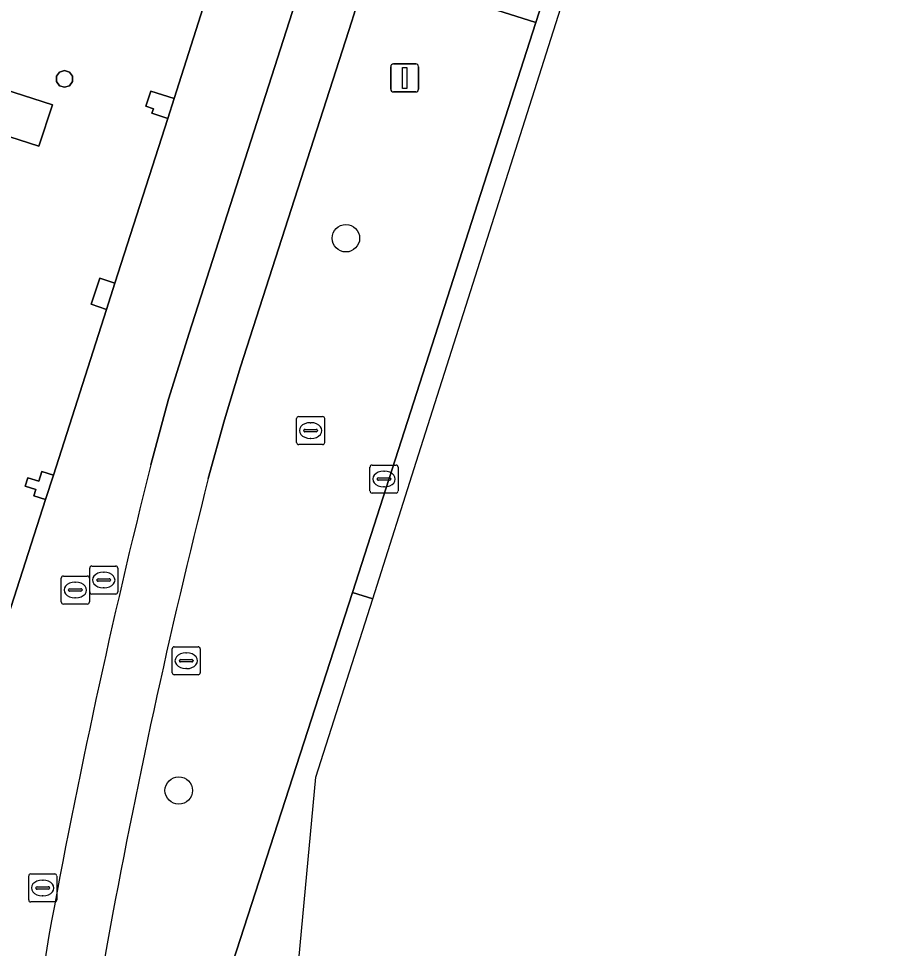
# Model space of a CAD drawing. Extents: x 160675 to 161153, y 383241 to 383714.
# Drawn here: x 161077.71 to 161108.53, y 383324.6 to 383357.75 of the extents above; entities that cross this region are included whole.
import ezdxf

# ---------------------------------------------------------------- set-up
doc = ezdxf.new("R2010")
doc.units = 0
for name, color, linetype in [('IMGEO_Berm_groen', 7, 'Continuous'), ('IMGEO_Boom', 7, 'Continuous'), ('IMGEO_Brandkraan', 7, 'Continuous'), ('IMGEO_Fietspad_gesloten', 7, 'Continuous'), ('IMGEO_Kolk', 7, 'Continuous'), ('IMGEO_Lichtmast', 7, 'Continuous'), ('IMGEO_Pand', 7, 'Continuous'), ('IMGEO_Rijbaan_lokaal_gesloten', 7, 'Continuous'), ('IMGEO_Rijbaan_lokaal_open', 7, 'Continuous'), ('IMGEO_Rioolput', 7, 'Continuous'), ('IMGEO_Voetpad_open', 7, 'Continuous')]:
    doc.layers.add(name, color=color, linetype=linetype)

msp = doc.modelspace()

# ---------------------------------------------------------------- linework, layer by layer
at = {"layer": 'IMGEO_Berm_groen'}
msp.add_lwpolyline([(161103.103, 383379.257), (161097.142, 383381.223), (161096.168, 383378.107), (161098.896, 383377.19), (161095.543, 383366.745), (161092.79, 383367.643), (161090.169, 383359.505), (161096.146, 383357.606)], close=True, dxfattribs=at)
for points in [[(161096.146, 383357.606), (161090.169, 383359.505), (161089.636, 383357.844), (161089.577, 383357.659), (161085.62, 383345.335), (161085.045, 383343.449), (161084.465, 383341.347)], [(161082.189, 383314.05), (161083.295, 383317.77), (161085.211, 383323.707), (161089.61, 383337.285), (161096.146, 383357.606)]]:
    msp.add_lwpolyline(points, dxfattribs=at)
for centre, radius, start, end in [((161330.814, 383279.126), 254.086, 165.82512, 169.65393), ((161292.407, 383288.685), 214.601, 170.32297, 176.14495)]:
    msp.add_arc(centre, radius, start, end, dxfattribs=at)
at = {"layer": 'IMGEO_Boom'}
for centre in [(161089.372, 383349.917), (161083.412, 383330.229)]:
    msp.add_circle(centre, 0.489, dxfattribs=at)
at = {"layer": 'IMGEO_Brandkraan'}
for p, q in [((161079.226, 383336.949), (161079.226, 383337.801)), ((161079.301, 383337.875), (161080.153, 383337.875)), ((161080.227, 383337.801), (161080.227, 383336.949)), ((161079.485, 383337.369), (161079.485, 383337.381)), ((161079.528, 383337.418), (161079.926, 383337.418)), ((161079.714, 383337.655), (161079.739, 383337.655)), ((161079.969, 383337.381), (161079.969, 383337.369)), ((161079.923, 383337.332), (161079.525, 383337.332)), ((161079.737, 383337.095), (161079.712, 383337.095)), ((161080.153, 383336.875), (161079.301, 383336.875))]:
    msp.add_line(p, q, dxfattribs=at)
for points in [[(161079.226, 383336.949), (161079.226, 383337.801)], [(161079.301, 383337.875), (161080.153, 383337.875)], [(161080.227, 383337.801), (161080.227, 383336.949)], [(161080.153, 383336.875), (161079.301, 383336.875)]]:
    msp.add_lwpolyline(points, dxfattribs=at)
for centre, radius, start, end in [((161079.303, 383337.799), 0.0765, 91.552, 178.448), ((161079.303, 383337.799), 0.0765, 91.552, 178.448), ((161080.151, 383337.799), 0.0765, 1.552, 88.448), ((161080.151, 383337.799), 0.0765, 1.552, 88.448), ((161079.525, 383337.378), 0.0403, 85.8775, 175.7526), ((161079.522, 383337.368), 0.0366, 178.938, 274.7102), ((161079.926, 383337.375), 0.043, 264.8664, 352.4533), ((161079.93, 383337.38), 0.0386, 1.7309, 96.639), ((161079.303, 383336.951), 0.0765, 181.552, 268.448), ((161079.303, 383336.951), 0.0765, 181.552, 268.448), ((161080.151, 383336.951), 0.0765, 271.552, 358.448), ((161080.151, 383336.951), 0.0765, 271.552, 358.448)]:
    msp.add_arc(centre, radius, start, end, dxfattribs=at)
for centre, major_axis, ratio, start_param, end_param in [((161079.713, 383337.375), (-0.387, 0.002), 0.722429, 4.712389, 7.853982), ((161079.738, 383337.375), (-0.39, 0.002), 0.717154, 1.570796, 4.712389)]:
    msp.add_ellipse(centre, major_axis=major_axis, ratio=ratio, start_param=start_param, end_param=end_param, dxfattribs=at)
at = {"layer": 'IMGEO_Fietspad_gesloten'}
for points in [[(161136.323, 383508.668), (161135.437, 383505.693), (161134.331, 383502.407), (161133.4, 383500), (161132.165, 383496.809), (161130.173, 383491.135), (161127.208, 383481.818), (161122.498, 383467.015), (161120.382, 383460.363), (161120.37, 383460.302), (161118.601, 383455.071), (161118.548, 383454.992), (161111.242, 383432.14), (161095.589, 383383.263), (161087.624, 383358.486), (161087.564, 383358.301), (161083.78, 383346.529), (161083.048, 383344.18), (161082.416, 383341.836)], [(161084.465, 383341.347), (161085.045, 383343.449), (161085.62, 383345.335), (161089.577, 383357.659), (161089.636, 383357.844), (161090.169, 383359.505), (161092.79, 383367.643), (161096.168, 383378.107), (161097.142, 383381.223), (161101.56, 383395.014), (161113.225, 383431.432), (161120.279, 383453.425), (161120.819, 383455.108), (161122.052, 383458.909), (161122.383, 383459.936), (161125.007, 383468.087)]]:
    msp.add_lwpolyline(points, dxfattribs=at)
for centre, radius, start, end in [((161337.461, 383277.877), 262.943, 165.92194, 169.66337), ((161330.814, 383279.126), 254.086, 165.82512, 169.65393), ((161299.542, 383288.005), 223.844, 170.47225, 176.08333), ((161292.407, 383288.685), 214.601, 170.32297, 176.14495)]:
    msp.add_arc(centre, radius, start, end, dxfattribs=at)
at = {"layer": 'IMGEO_Kolk'}
for p, q in [((161087.613, 383342.635), (161087.613, 383343.487)), ((161087.688, 383343.561), (161088.54, 383343.561)), ((161088.101, 383343.341), (161088.126, 383343.341)), ((161088.614, 383343.487), (161088.614, 383342.635)), ((161087.872, 383343.055), (161087.872, 383343.067)), ((161088.31, 383343.018), (161087.912, 383343.018)), ((161087.915, 383343.104), (161088.313, 383343.104)), ((161088.356, 383343.067), (161088.356, 383343.055)), ((161088.124, 383342.781), (161088.099, 383342.781)), ((161088.54, 383342.561), (161087.688, 383342.561)), ((161090.23, 383340.906), (161090.23, 383341.758)), ((161090.305, 383341.832), (161091.157, 383341.832)), ((161091.231, 383341.758), (161091.231, 383340.906)), ((161090.489, 383341.326), (161090.489, 383341.338)), ((161090.532, 383341.375), (161090.93, 383341.375)), ((161090.718, 383341.612), (161090.743, 383341.612)), ((161090.973, 383341.338), (161090.973, 383341.326)), ((161090.927, 383341.289), (161090.529, 383341.289)), ((161090.741, 383341.052), (161090.716, 383341.052)), ((161091.157, 383340.832), (161090.305, 383340.832))]:
    msp.add_line(p, q, dxfattribs=at)
for points in [[(161087.613, 383342.635), (161087.613, 383343.487)], [(161087.688, 383343.561), (161088.54, 383343.561)], [(161088.614, 383343.487), (161088.614, 383342.635)], [(161088.54, 383342.561), (161087.688, 383342.561)], [(161090.23, 383340.906), (161090.23, 383341.758)], [(161090.305, 383341.832), (161091.157, 383341.832)], [(161091.231, 383341.758), (161091.231, 383340.906)], [(161091.157, 383340.832), (161090.305, 383340.832)]]:
    msp.add_lwpolyline(points, dxfattribs=at)
for centre, radius, start, end in [((161087.69, 383343.485), 0.0765, 91.552, 178.448), ((161087.69, 383343.485), 0.0765, 91.552, 178.448), ((161088.538, 383343.485), 0.0765, 1.552, 88.448), ((161088.538, 383343.485), 0.0765, 1.552, 88.448), ((161087.912, 383343.064), 0.0403, 85.8775, 175.7526), ((161087.909, 383343.054), 0.0366, 178.938, 274.7102), ((161088.313, 383343.061), 0.043, 264.8664, 352.4533), ((161088.317, 383343.066), 0.0386, 1.7309, 96.639), ((161087.69, 383342.637), 0.0765, 181.552, 268.448), ((161087.69, 383342.637), 0.0765, 181.552, 268.448), ((161088.538, 383342.637), 0.0765, 271.552, 358.448), ((161088.538, 383342.637), 0.0765, 271.552, 358.448), ((161090.307, 383341.756), 0.0765, 91.552, 178.448), ((161090.307, 383341.756), 0.0765, 91.552, 178.448), ((161091.155, 383341.756), 0.0765, 1.552, 88.448), ((161091.155, 383341.756), 0.0765, 1.552, 88.448), ((161090.529, 383341.335), 0.0403, 85.8775, 175.7526), ((161090.526, 383341.325), 0.0366, 178.938, 274.7102), ((161090.93, 383341.332), 0.043, 264.8664, 352.4533), ((161090.934, 383341.337), 0.0386, 1.7309, 96.639), ((161090.307, 383340.908), 0.0765, 181.552, 268.448), ((161090.307, 383340.908), 0.0765, 181.552, 268.448), ((161091.155, 383340.908), 0.0765, 271.552, 358.448), ((161091.155, 383340.908), 0.0765, 271.552, 358.448)]:
    msp.add_arc(centre, radius, start, end, dxfattribs=at)
for centre, major_axis, ratio, start_param, end_param in [((161088.1, 383343.061), (-0.387, 0.002), 0.722429, 4.712389, 7.853982), ((161088.125, 383343.061), (-0.39, 0.002), 0.717154, 1.570796, 4.712389), ((161090.717, 383341.332), (-0.387, 0.002), 0.722429, 4.712389, 7.853982), ((161090.742, 383341.332), (-0.39, 0.002), 0.717154, 1.570796, 4.712389)]:
    msp.add_ellipse(centre, major_axis=major_axis, ratio=ratio, start_param=start_param, end_param=end_param, dxfattribs=at)
at = {"layer": 'IMGEO_Lichtmast'}
for p, q in [((161090.97, 383355.234), (161090.97, 383356.034)), ((161090.97, 383356.034), (161090.97, 383355.234)), ((161091.07, 383356.134), (161091.86, 383356.134)), ((161091.86, 383356.134), (161091.07, 383356.134)), ((161091.96, 383356.034), (161091.96, 383355.234)), ((161091.96, 383355.234), (161091.96, 383356.034)), ((161091.86, 383355.134), (161091.07, 383355.134)), ((161091.07, 383355.134), (161091.86, 383355.134))]:
    msp.add_line(p, q, dxfattribs=at)
msp.add_lwpolyline([(161091.39, 383356.009), (161091.54, 383356.009), (161091.54, 383355.259), (161091.39, 383355.259), (161091.39, 383356.009)], dxfattribs=at)
for centre, start, end in [((161091.07, 383356.034), 90, 180), ((161091.07, 383356.034), 90, 180), ((161091.86, 383356.034), 0, 90), ((161091.86, 383356.034), 360, 90), ((161091.07, 383355.234), 180, 270), ((161091.07, 383355.234), 180, 270), ((161091.86, 383355.234), 270, 0), ((161091.86, 383355.234), 270, 0)]:
    msp.add_arc(centre, 0.1, start, end, dxfattribs=at)
at = {"layer": 'IMGEO_Pand'}
for points in [[(161079.34, 383355.298), (161079.516, 383355.355), (161079.625, 383355.505), (161079.625, 383355.691), (161079.516, 383355.841), (161079.34, 383355.898), (161079.164, 383355.841), (161079.055, 383355.691), (161079.055, 383355.505), (161079.164, 383355.355)], [(161083.249, 383354.894), (161082.42, 383355.161), (161082.237, 383354.625), (161082.511, 383354.528), (161082.455, 383354.376), (161083.027, 383354.192)], [(161080.836, 383347.381), (161081.133, 383348.318), (161080.596, 383348.495), (161080.286, 383347.563)], [(161078.943, 383341.474), (161078.537, 383341.603), (161078.425, 383341.251), (161078.035, 383341.376), (161077.942, 383341.081), (161078.324, 383340.96), (161078.253, 383340.737), (161078.668, 383340.605)]]:
    msp.add_lwpolyline(points, close=True, dxfattribs=at)
at = {"layer": 'IMGEO_Rijbaan_lokaal_gesloten'}
msp.add_lwpolyline([(161085.952, 383310.069), (161086.953, 383310.04), (161086.81, 383314.743), (161088.305, 383330.707), (161090.326, 383337.057), (161089.61, 383337.285), (161085.211, 383323.707), (161083.295, 383317.77), (161082.189, 383314.05)], dxfattribs=at)
at = {"layer": 'IMGEO_Rijbaan_lokaal_open'}
msp.add_lwpolyline([(161090.326, 383337.057), (161091.959, 383342.19), (161108.08, 383392.862), (161108.114, 383392.971), (161107.563, 383393.154), (161103.103, 383379.257), (161096.146, 383357.606), (161089.61, 383337.285)], close=True, dxfattribs=at)
at = {"layer": 'IMGEO_Rioolput'}
for p, q in [((161080.239, 383337.306), (161080.239, 383338.158)), ((161080.314, 383338.232), (161081.166, 383338.232)), ((161080.727, 383338.012), (161080.752, 383338.012)), ((161081.24, 383338.158), (161081.24, 383337.306)), ((161080.498, 383337.726), (161080.498, 383337.738)), ((161080.936, 383337.689), (161080.538, 383337.689)), ((161080.541, 383337.775), (161080.939, 383337.775)), ((161080.982, 383337.738), (161080.982, 383337.726)), ((161080.75, 383337.452), (161080.725, 383337.452)), ((161081.166, 383337.232), (161080.314, 383337.232)), ((161083.179, 383334.428), (161083.179, 383335.28)), ((161083.254, 383335.354), (161084.106, 383335.354)), ((161083.667, 383335.134), (161083.692, 383335.134)), ((161084.18, 383335.28), (161084.18, 383334.428)), ((161083.438, 383334.848), (161083.438, 383334.86)), ((161083.876, 383334.811), (161083.478, 383334.811)), ((161083.481, 383334.897), (161083.879, 383334.897)), ((161083.922, 383334.86), (161083.922, 383334.848)), ((161083.69, 383334.574), (161083.665, 383334.574)), ((161084.106, 383334.354), (161083.254, 383334.354)), ((161078.064, 383326.328), (161078.064, 383327.18)), ((161078.139, 383327.254), (161078.991, 383327.254)), ((161079.065, 383327.18), (161079.065, 383326.328)), ((161078.323, 383326.748), (161078.323, 383326.76)), ((161078.366, 383326.797), (161078.764, 383326.797)), ((161078.552, 383327.034), (161078.577, 383327.034)), ((161078.807, 383326.76), (161078.807, 383326.748)), ((161078.761, 383326.711), (161078.363, 383326.711)), ((161078.575, 383326.474), (161078.55, 383326.474)), ((161078.991, 383326.254), (161078.139, 383326.254))]:
    msp.add_line(p, q, dxfattribs=at)
for points in [[(161080.239, 383337.306), (161080.239, 383338.158)], [(161080.314, 383338.232), (161081.166, 383338.232)], [(161081.24, 383338.158), (161081.24, 383337.306)], [(161081.166, 383337.232), (161080.314, 383337.232)], [(161083.179, 383334.428), (161083.179, 383335.28)], [(161083.254, 383335.354), (161084.106, 383335.354)], [(161084.18, 383335.28), (161084.18, 383334.428)], [(161084.106, 383334.354), (161083.254, 383334.354)], [(161078.064, 383326.328), (161078.064, 383327.18)], [(161078.139, 383327.254), (161078.991, 383327.254)], [(161079.065, 383327.18), (161079.065, 383326.328)], [(161078.991, 383326.254), (161078.139, 383326.254)]]:
    msp.add_lwpolyline(points, dxfattribs=at)
for centre, radius, start, end in [((161080.316, 383338.156), 0.0765, 91.552, 178.448), ((161080.316, 383338.156), 0.0765, 91.552, 178.448), ((161081.164, 383338.156), 0.0765, 1.552, 88.448), ((161081.164, 383338.156), 0.0765, 1.552, 88.448), ((161080.538, 383337.735), 0.0403, 85.8775, 175.7526), ((161080.535, 383337.725), 0.0366, 178.938, 274.7102), ((161080.939, 383337.732), 0.043, 264.8664, 352.4533), ((161080.943, 383337.737), 0.0386, 1.7309, 96.639), ((161080.316, 383337.308), 0.0765, 181.552, 268.448), ((161080.316, 383337.308), 0.0765, 181.552, 268.448), ((161081.164, 383337.308), 0.0765, 271.552, 358.448), ((161081.164, 383337.308), 0.0765, 271.552, 358.448), ((161083.256, 383335.278), 0.0765, 91.552, 178.448), ((161083.256, 383335.278), 0.0765, 91.552, 178.448), ((161084.104, 383335.278), 0.0765, 1.552, 88.448), ((161084.104, 383335.278), 0.0765, 1.552, 88.448), ((161083.478, 383334.857), 0.0403, 85.8775, 175.7526), ((161083.475, 383334.847), 0.0366, 178.938, 274.7102), ((161083.879, 383334.854), 0.043, 264.8664, 352.4533), ((161083.883, 383334.859), 0.0386, 1.7309, 96.639), ((161083.256, 383334.43), 0.0765, 181.552, 268.448), ((161083.256, 383334.43), 0.0765, 181.552, 268.448), ((161084.104, 383334.43), 0.0765, 271.552, 358.448), ((161084.104, 383334.43), 0.0765, 271.552, 358.448), ((161078.141, 383327.178), 0.0765, 91.552, 178.448), ((161078.141, 383327.178), 0.0765, 91.552, 178.448), ((161078.989, 383327.178), 0.0765, 1.552, 88.448), ((161078.989, 383327.178), 0.0765, 1.552, 88.448), ((161078.363, 383326.757), 0.0403, 85.8775, 175.7526), ((161078.36, 383326.747), 0.0366, 178.938, 274.7102), ((161078.764, 383326.754), 0.043, 264.8664, 352.4533), ((161078.768, 383326.759), 0.0386, 1.7309, 96.639), ((161078.141, 383326.33), 0.0765, 181.552, 268.448), ((161078.141, 383326.33), 0.0765, 181.552, 268.448), ((161078.989, 383326.33), 0.0765, 271.552, 358.448), ((161078.989, 383326.33), 0.0765, 271.552, 358.448)]:
    msp.add_arc(centre, radius, start, end, dxfattribs=at)
for centre, major_axis, ratio, start_param, end_param in [((161080.726, 383337.732), (-0.387, 0.002), 0.722429, 4.712389, 7.853982), ((161080.751, 383337.732), (-0.39, 0.002), 0.717154, 1.570796, 4.712389), ((161083.666, 383334.854), (-0.387, 0.002), 0.722429, 4.712389, 7.853982), ((161083.691, 383334.854), (-0.39, 0.002), 0.717154, 1.570796, 4.712389), ((161078.551, 383326.754), (-0.387, 0.002), 0.722429, 4.712389, 7.853982), ((161078.576, 383326.754), (-0.39, 0.002), 0.717154, 1.570796, 4.712389)]:
    msp.add_ellipse(centre, major_axis=major_axis, ratio=ratio, start_param=start_param, end_param=end_param, dxfattribs=at)
at = {"layer": 'IMGEO_Voetpad_open'}
for points in [[(161082.416, 383341.836), (161083.048, 383344.18), (161083.78, 383346.529), (161087.564, 383358.301), (161084.627, 383359.238), (161083.249, 383354.894), (161083.027, 383354.192), (161081.133, 383348.318), (161080.836, 383347.381), (161078.943, 383341.474), (161078.668, 383340.605), (161076.921, 383335.2), (161076.619, 383334.24), (161074.876, 383328.83), (161074.649, 383328.092), (161075.413, 383327.845), (161073.926, 383323.193)], [(161076.921, 383335.2), (161078.668, 383340.605), (161078.253, 383340.737), (161078.324, 383340.96), (161077.942, 383341.081), (161078.035, 383341.376), (161078.425, 383341.251), (161078.537, 383341.603), (161078.943, 383341.474), (161080.836, 383347.381), (161080.286, 383347.563), (161080.596, 383348.495), (161081.133, 383348.318), (161083.027, 383354.192), (161082.455, 383354.376), (161082.511, 383354.528), (161082.237, 383354.625), (161082.42, 383355.161), (161083.249, 383354.894), (161084.627, 383359.238)], [(161075.105, 383355.902), (161078.913, 383354.679), (161078.432, 383353.205), (161074.614, 383354.419)]]:
    msp.add_lwpolyline(points, dxfattribs=at)
for points in [[(161078.432, 383353.205), (161078.913, 383354.679), (161075.105, 383355.902), (161074.614, 383354.419)], [(161079.34, 383355.298), (161079.164, 383355.355), (161079.055, 383355.505), (161079.055, 383355.691), (161079.164, 383355.841), (161079.34, 383355.898), (161079.516, 383355.841), (161079.625, 383355.691), (161079.625, 383355.505), (161079.516, 383355.355)]]:
    msp.add_lwpolyline(points, close=True, dxfattribs=at)
for centre, radius, start, end in [((161337.461, 383277.877), 262.943, 165.92194, 169.66337), ((161299.542, 383288.005), 223.844, 170.47225, 176.08333)]:
    msp.add_arc(centre, radius, start, end, dxfattribs=at)

doc.saveas('drawing.dxf')
